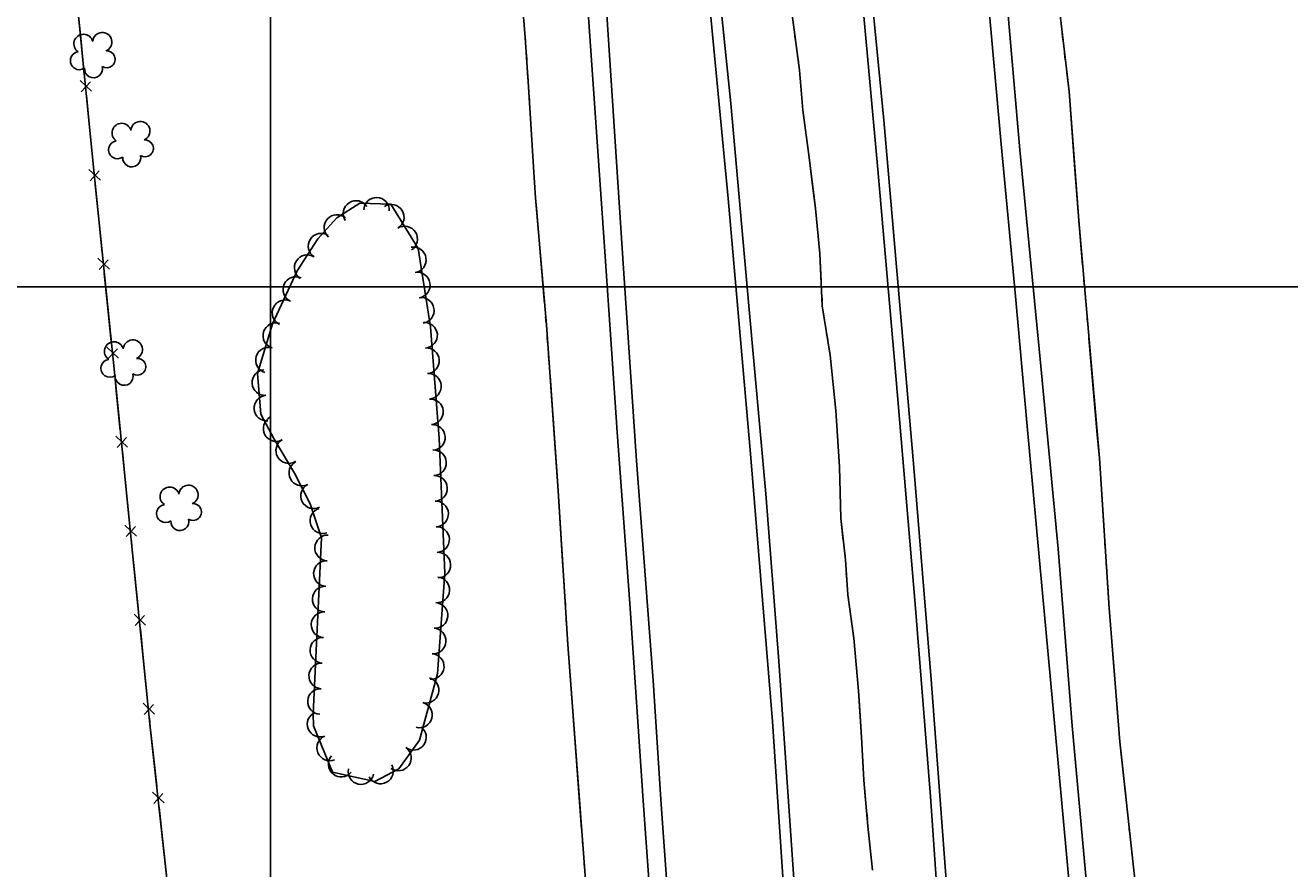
# Model space of a CAD drawing. Extents: x 353423 to 364002, y 127000 to 201942.
# Drawn here: x 359924 to 360315.5, y 160319.8 to 160581 of the extents above; entities that cross this region are included whole.
import ezdxf

# ---------------------------------------------------------------- set-up
doc = ezdxf.new("R2010")
doc.units = 0
for name, color, linetype in [('E_DTM_SlopeBottom', 7, 'Continuous'), ('E_DTM_SlopeTop', 7, 'Continuous'), ('E_FEN_Generic', 7, 'Continuous'), ('E_LAND_TreeLine', 7, 'Continuous'), ('E_STRUCT_WingWall', 7, 'Continuous')]:
    doc.layers.add(name, color=color, linetype=linetype)

msp = doc.modelspace()

# ---------------------------------------------------------------- linework, layer by layer
at = {"layer": 'E_DTM_SlopeBottom'}
for p, q in [((359944.56, 160560.61), (359940.99, 160563.97)), ((359941.34, 160560.46), (359944.2, 160563.54)), ((359947.3, 160533.06), (359943.73, 160536.41)), ((359944.08, 160532.9), (359946.94, 160535.98)), ((359950.11, 160505.5), (359946.53, 160508.85)), ((359946.89, 160505.34), (359949.74, 160508.43)), ((359952.91, 160477.94), (359949.33, 160481.29)), ((359949.69, 160477.79), (359952.54, 160480.87)), ((359955.7, 160450.39), (359952.12, 160453.74)), ((359952.47, 160450.23), (359955.33, 160453.31)), ((359958.48, 160422.83), (359954.9, 160426.18)), ((359955.26, 160422.67), (359958.11, 160425.75)), ((359961.28, 160395.27), (359957.7, 160398.62)), ((359958.05, 160395.11), (359960.91, 160398.2)), ((359964.08, 160367.71), (359960.5, 160371.07)), ((359960.85, 160367.56), (359963.71, 160370.64)), ((359967.05, 160340.19), (359963.45, 160343.51)), ((359963.83, 160340.01), (359966.66, 160343.11))]:
    msp.add_line(p, q, dxfattribs=at)
for points in [[(359994.83, 160053.49), (359981.74, 160178.92), (359975.75, 160235.34), (359970.03, 160296.99), (359962.75, 160363.68), (359957.07, 160419.57), (359951.71, 160472.59), (359945.26, 160536.06), (359937.62, 160612.95)], [(359941.19, 160577.01), (359940.21, 160586.86)], [(359942.3, 160565.81), (359941.19, 160577.01)], [(359943.93, 160549.44), (359942.95, 160559.3)], [(359945.04, 160538.24), (359943.93, 160549.44)], [(359946.7, 160521.89), (359945.7, 160531.73)], [(359947.84, 160510.69), (359946.7, 160521.89)], [(359949.5, 160494.33), (359948.5, 160504.18)], [(359950.64, 160483.13), (359949.5, 160494.33)], [(359952.3, 160466.77), (359951.71, 160472.59), (359951.3, 160476.62)], [(359953.43, 160455.57), (359952.3, 160466.77)], [(359955.09, 160439.21), (359954.09, 160449.06)], [(359956.22, 160428.02), (359955.09, 160439.21)], [(359957.87, 160411.66), (359957.07, 160419.57), (359956.87, 160421.51)], [(359959.01, 160400.46), (359957.87, 160411.66)], [(359960.67, 160384.1), (359959.67, 160393.95)], [(359961.81, 160372.9), (359960.67, 160384.1)], [(359963.53, 160356.55), (359962.75, 160363.68), (359962.47, 160366.39)], [(359964.75, 160345.36), (359963.53, 160356.55)], [(359966.53, 160329.02), (359965.46, 160338.86)], [(359967.76, 160317.83), (359966.53, 160329.02)]]:
    msp.add_lwpolyline(points, dxfattribs=at)
at = {"layer": 'E_DTM_SlopeTop'}
for points in [[(360177.52, 160059.06), (360171.37, 160173.98), (360166.95, 160243.94), (360162.41, 160310.71), (360157.28, 160384.13), (360153.27, 160435.86), (360148.01, 160494.18), (360142.45, 160556.77), (360136.84, 160612.04), (360130.4, 160674.1), (360123.44, 160741.37), (360117.17, 160799.53), (360107.97, 160875.77), (360099.75, 160942.02), (360089.74, 161019.55), (360077.93, 161100.93), (360067.67, 161171.74), (360058.82, 161230.77), (360050.29, 161285.04), (360035.85, 161375.99), (360022.5, 161452.85), (360009.11, 161528.09), (359995.13, 161602.62), (359985.78, 161654.8)], [(360174.06, 160058.97), (360168.86, 160158.3), (360164.51, 160230.71), (360159.87, 160297.11), (360155.35, 160365.44), (360148.6, 160448.31), (360141.69, 160527.4), (360133.95, 160608.47), (360125.94, 160688.46), (360116.3, 160776.77), (360106.76, 160858.97), (360094.3, 160959.04), (360081.39, 161054.27), (360069.95, 161135.4), (360059.08, 161208.46), (360047.08, 161285.49), (360035.65, 161356.36), (360023.95, 161422.79), (360011.27, 161495.99), (359996.68, 161577.52), (359986.73, 161630.1)], [(360047.76, 161558.92), (360056.5, 161509.95), (360067.66, 161446.97), (360078.25, 161384.81), (360090.28, 161311.79), (360103.05, 161230.49), (360116.06, 161144.15), (360127.41, 161066.04), (360138.87, 160980.57), (360151.16, 160883.15), (360159.2, 160818.5), (360167.72, 160739.36), (360174.3, 160678.46), (360181.1, 160612.19), (360187.94, 160536.37), (360193.59, 160472.49), (360199.54, 160401.73), (360204.33, 160342.22), (360207.42, 160297.26), (360212.37, 160220.52), (360216.18, 160162.76), (360219.68, 160102.57), (360221.99, 160045.56)], [(360054.01, 161541.5), (360068.82, 161458.64), (360084.66, 161366.27), (360101.29, 161263.7), (360112.74, 161188.84), (360124.74, 161105.79), (360136.98, 161017.75), (360148.39, 160931.18), (360162.17, 160817.09), (360173.74, 160713.34), (360181.94, 160632.18), (360189.83, 160551.6), (360199.08, 160444.04), (360204.47, 160378.41), (360210.74, 160294.22), (360217.38, 160194.03), (360222.56, 160105.89), (360225.15, 160045.87)], [(360127.86, 160061.42), (360128.27, 160126.68), (360126.75, 160171.45), (360123.82, 160220.86), (360119.66, 160280.64), (360115.43, 160339.42), (360111.18, 160401.98), (360107.39, 160453.55), (360103.44, 160510.97), (360098.03, 160589.49), (360092.06, 160672.38), (360085.99, 160752.42), (360078.19, 160828.95), (360070.46, 160892.31), (360061.69, 160961.7), (360053.07, 161024.82), (360042.54, 161101.15), (360031.55, 161176.81), (360022.47, 161238.49), (360015.93, 161277.67)], [(360226.01, 160610.35), (360231.9, 160542.43), (360238.21, 160477.58), (360243.82, 160418.91), (360248.12, 160364.01), (360253.11, 160309.59), (360257.77, 160259.76), (360261.89, 160213.47), (360267.53, 160152.71), (360272.26, 160098.9), (360277.01, 160049.28)], [(360271.56, 160048.49), (360265.49, 160115.11), (360262.59, 160145.88), (360258.31, 160191.61), (360254.18, 160239.26), (360250.17, 160282.07), (360246.5, 160323.19), (360242.68, 160364.88), (360238.9, 160406.24), (360234.23, 160456.88), (360230.63, 160497.15), (360226.15, 160544.2), (360221.64, 160594.9)], [(360104.03, 160584.4), (360109.24, 160505.67), (360113.26, 160446.17), (360118.42, 160378.07), (360120.93, 160339.71), (360127.27, 160250.74), (360131.4, 160190.27), (360133.34, 160159.39), (360134.04, 160129.92), (360134.29, 160097.01), (360134, 160061.56)]]:
    msp.add_lwpolyline(points, dxfattribs=at)
at = {"layer": 'E_FEN_Generic'}
msp.add_lwpolyline([(360013.18, 160367.74), (360013.29, 160364.05), (360019.13, 160349.71), (360032.3, 160346.84), (360039.64, 160350.71), (360046.09, 160359.57), (360051.63, 160380.2), (360053.91, 160411.32), (360052.16, 160453.01), (360049.53, 160487.66), (360045.72, 160511.9), (360037.23, 160525.67), (360027.61, 160525.94), (360020.49, 160521.36), (360019.42, 160520.24), (360014.59, 160514.84), (360008.2, 160504.94), (360000.58, 160488.61), (359995.92, 160473.17), (359996.91, 160460.55), (360001.11, 160452.84), (360007.35, 160442.3), (360012.26, 160432.79), (360015.72, 160422.27), (360013.18, 160367.74)], dxfattribs=at)
for centre, radius, start, end in [((359942.05, 160575.27), 2.97, 15.0475, 236.2814), ((359947.88, 160575.84), 2.97, 292.6983, 175.6716), ((359940.79, 160570.05), 2.78, 98.0184, 305.7914), ((359949.27, 160570.49), 2.61, 237.4036, 95.3362), ((359945.18, 160567.54), 2.78, 174.6954, 15.7065), ((359953.86, 160547.7), 2.97, 15.0475, 236.2814), ((359959.68, 160548.26), 2.97, 292.6983, 175.6716), ((359952.59, 160542.47), 2.78, 98.0184, 305.7914), ((359961.08, 160542.92), 2.61, 237.4036, 95.3362), ((359956.99, 160539.96), 2.78, 174.6954, 15.7065), ((360026.45, 160522.73), 3.97, 32.7413, 212.7259), ((360032.77, 160523.72), 3.97, 358.3818, 178.3665), ((360037.32, 160521.57), 3.97, 301.6421, 121.6268), ((360020.55, 160518.39), 3.97, 48.2322, 228.2169), ((360041.48, 160514.82), 3.97, 301.6421, 121.6268), ((360015.63, 160512.61), 3.97, 57.1433, 237.1279), ((360011.32, 160505.95), 3.97, 57.1433, 237.1279), ((360044.17, 160508.39), 3.97, 278.9612, 98.9459), ((360007.8, 160499.17), 3.97, 64.991, 244.9756), ((360045.4, 160500.56), 3.97, 278.9612, 98.9459), ((360004.45, 160491.99), 3.97, 64.991, 244.9756), ((360046.64, 160492.72), 3.97, 278.9612, 98.9459), ((360001.63, 160484.91), 3.97, 73.2155, 253.2002), ((360047.65, 160485.03), 3.97, 274.3421, 94.3268), ((359951.5, 160480.03), 2.97, 15.0475, 236.2814), ((359957.33, 160480.6), 2.97, 292.6983, 175.6716), ((359950.24, 160474.81), 2.78, 98.0184, 305.7914), ((359958.72, 160475.25), 2.61, 237.4036, 95.3362), ((359999.34, 160477.32), 3.97, 73.2155, 253.2002), ((360048.25, 160477.12), 3.97, 274.3421, 94.3268), ((359998.22, 160470.37), 3.97, 94.4834, 274.4681), ((359954.63, 160472.3), 2.78, 174.6954, 15.7065), ((360048.85, 160469.21), 3.97, 274.3421, 94.3268), ((359998.84, 160462.46), 3.97, 94.4834, 274.4681), ((360049.45, 160461.3), 3.97, 274.3421, 94.3268), ((360001.69, 160456.12), 3.97, 118.6009, 298.5856), ((360050.05, 160453.39), 3.97, 274.3421, 94.3268), ((360005.61, 160449.31), 3.97, 120.6625, 300.6472), ((360050.4, 160445.54), 3.97, 272.4115, 92.3962), ((360009.66, 160442.35), 3.97, 117.2696, 297.2543), ((359974.57, 160435.61), 2.97, 292.6983, 175.6716), ((360013.3, 160435.3), 3.97, 117.2696, 297.2543), ((360050.73, 160437.61), 3.97, 272.4115, 92.3962), ((359968.74, 160435.05), 2.97, 15.0475, 236.2814), ((359967.48, 160429.82), 2.78, 98.0184, 305.7914), ((359975.96, 160430.27), 2.61, 237.4036, 95.3362), ((360016.16, 160427.57), 3.97, 108.2136, 288.1983), ((360051.06, 160429.69), 3.97, 272.4115, 92.3962), ((359971.88, 160427.31), 2.78, 174.6954, 15.7065), ((360017.65, 160419.14), 3.97, 87.3398, 267.3244), ((360051.39, 160421.76), 3.97, 272.4115, 92.3962), ((360017.28, 160411.22), 3.97, 87.3398, 267.3244), ((360051.73, 160413.84), 3.97, 272.4115, 92.3962), ((360016.91, 160403.3), 3.97, 87.3398, 267.3244), ((360051.45, 160406.16), 3.97, 265.8166, 85.8013), ((360016.54, 160395.37), 3.97, 87.3398, 267.3244), ((360050.87, 160398.25), 3.97, 265.8166, 85.8013), ((360016.17, 160387.45), 3.97, 87.3398, 267.3244), ((360050.29, 160390.34), 3.97, 265.8166, 85.8013), ((360049.71, 160382.43), 3.97, 265.8166, 85.8013), ((360015.8, 160379.53), 3.97, 87.3398, 267.3244), ((360048.11, 160375.09), 3.97, 254.9861, 74.9708), ((360015.43, 160371.6), 3.97, 87.3398, 267.3244), ((360015.32, 160364.58), 3.97, 112.1527, 292.1374), ((360046.05, 160367.43), 3.97, 254.9861, 74.9708), ((360018.31, 160357.23), 3.97, 112.1527, 292.1374), ((360044.21, 160360.51), 3.97, 233.9149, 53.8996), ((360039.54, 160354.1), 3.97, 233.9149, 53.8996), ((360021.86, 160352.21), 3.97, 140.2861, 320.2708), ((360027.96, 160349.91), 3.97, 167.7163, 347.701), ((360034.02, 160350.09), 3.97, 207.8508, 27.8354)]:
    msp.add_arc(centre, radius, start, end, dxfattribs=at)
at = {"layer": 'E_LAND_TreeLine'}
for p, q in [((360000, 159500), (360000, 162000)), ((358500, 160500), (362500, 160500)), ((359500, 160500), (362500, 160500)), ((360000, 157500), (360000, 160500))]:
    msp.add_line(p, q, dxfattribs=at)
at = {"layer": 'E_STRUCT_WingWall'}
for points in [[(360292.1, 160043.73), (360286.01, 160114.95), (360281.94, 160145.72), (360280.32, 160185.05), (360275.66, 160230.75), (360271.39, 160272.21), (360267.73, 160314.56), (360262.89, 160359.1), (360259.6, 160400.5), (360256.55, 160446.97), (360252.94, 160488.41), (360250.17, 160520.52), (360247.17, 160560.49), (360241.7, 160607.12), (360236.4, 160658.31), (360231.56, 160700.45)], [(360186.33, 160319.41), (360184.93, 160332.97), (360183.64, 160347.24), (360182.9, 160360.52), (360182.02, 160374.9), (360180.5, 160391.16), (360178.68, 160404.68), (360177.94, 160415.52), (360176.52, 160428.36), (360176.09, 160444.27), (360174.93, 160461.73), (360173.19, 160478.84), (360170.79, 160494.18), (360170, 160510.38), (360168.65, 160524.27), (360166.67, 160540.04), (360164.73, 160554.74), (360163.7, 160567.16), (360158.37, 160607.83)], [(360076.96, 160605.7), (360077.45, 160593.86), (360078.82, 160577.28), (360078.89, 160576.19)], [(360077.45, 160593.86), (360078.82, 160577.28), (360079.73, 160563.5), (360080.57, 160550.46), (360081.33, 160537.09), (360082.01, 160527.58), (360085.36, 160488.22), (360089.04, 160436.84), (360092, 160389.29), (360097.75, 160312.2), (360101.52, 160262.4), (360105.74, 160185.86), (360108.31, 160124.34), (360107.26, 160072.58), (360107.67, 160035.65)], [(360162.59, 160575.65), (360162.32, 160577.65)], [(360245.29, 160576.49), (360245.05, 160578.54)], [(360079.16, 160572.12), (360079.29, 160570.08)], [(360163.37, 160569.66), (360163.11, 160571.66)], [(360246.01, 160570.35), (360245.77, 160572.4)], [(360079.56, 160566.01), (360079.7, 160563.98)], [(360163.99, 160563.66), (360163.82, 160565.66)], [(360248.97, 160536.47), (360247.17, 160560.49), (360246.49, 160566.25)], [(360079.96, 160559.9), (360080.09, 160557.87)], [(360167.85, 160530.66), (360166.67, 160540.04), (360164.73, 160554.74), (360164.33, 160559.64)], [(360080.35, 160553.8), (360080.57, 160550.46), (360081.33, 160537.09), (360082.01, 160527.58), (360082.29, 160524.29)], [(360251.36, 160506.68), (360250.17, 160520.52), (360248.97, 160536.47)], [(360170.43, 160501.59), (360170, 160510.38), (360168.65, 160524.27), (360167.85, 160530.66)], [(360082.29, 160524.29), (360084.8, 160494.83)], [(360251.9, 160500.51), (360251.72, 160502.57)], [(360170.72, 160495.55), (360170.62, 160497.57)], [(360252.43, 160494.35), (360252.25, 160496.41)], [(360085.14, 160490.76), (360085.32, 160488.73)], [(360171.51, 160489.57), (360171.2, 160491.56)], [(360252.96, 160488.19), (360252.94, 160488.41), (360252.78, 160490.24)], [(360172.45, 160483.6), (360172.13, 160485.59)], [(360085.61, 160484.66), (360085.76, 160482.63)], [(360255.91, 160454.3), (360253.32, 160484.08)], [(360086.05, 160478.56), (360086.2, 160476.52)], [(360175.67, 160450.55), (360174.93, 160461.73), (360173.19, 160478.84), (360173.07, 160479.62)], [(360086.49, 160472.45), (360088.6, 160442.95)], [(360258.02, 160424.49), (360256.55, 160446.97), (360255.91, 160454.3)], [(360177.29, 160421.41), (360176.52, 160428.36), (360176.09, 160444.27), (360175.67, 160450.55)], [(360088.6, 160442.95), (360089.04, 160436.84), (360090.5, 160413.43)], [(360258.43, 160418.32), (360258.29, 160420.38)], [(360177.94, 160415.4), (360177.94, 160415.52), (360177.73, 160417.41)], [(360178.36, 160409.38), (360178.22, 160411.39)], [(360258.83, 160412.15), (360258.7, 160414.21)], [(360090.75, 160409.36), (360090.88, 160407.33)], [(360259.24, 160405.98), (360259.1, 160408.03)], [(360091.13, 160403.26), (360091.26, 160401.22)], [(360178.86, 160403.36), (360178.68, 160404.68), (360178.64, 160405.36)], [(360182.3, 160370.32), (360182.02, 160374.9), (360180.5, 160391.16), (360179.4, 160399.37)], [(360261.86, 160372.07), (360259.6, 160400.5), (360259.51, 160401.86)], [(360091.51, 160397.15), (360091.64, 160395.11)], [(360091.89, 160391.04), (360092, 160389.29), (360094.07, 160361.54)], [(360264.72, 160342.31), (360262.89, 160359.1), (360261.86, 160372.07)], [(360184.19, 160341.19), (360183.64, 160347.24), (360182.9, 160360.52), (360182.3, 160370.32)], [(360094.07, 160361.54), (360096.27, 160332.05)], [(360184.73, 160335.17), (360184.55, 160337.18)], [(360265.38, 160336.17), (360265.16, 160338.21)], [(360185.33, 160329.16), (360185.12, 160331.16)], [(360266.05, 160330.02), (360265.83, 160332.07)], [(360096.57, 160327.98), (360096.72, 160325.95)], [(360185.94, 160323.15), (360185.74, 160325.15)], [(360266.72, 160323.87), (360266.49, 160325.92)], [(360097.03, 160321.88), (360097.18, 160319.84)]]:
    msp.add_lwpolyline(points, dxfattribs=at)

doc.saveas('drawing.dxf')
